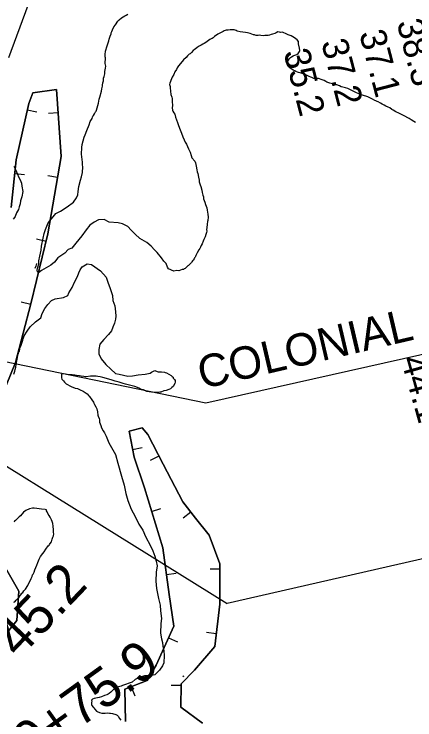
# Model space of a CAD drawing. Extents: x 3250478 to 3288318, y 788638 to 816472.
# Drawn here: x 3273689 to 3274716, y 795929 to 797739 of the extents above; entities that cross this region are included whole.
import ezdxf

# ---------------------------------------------------------------- set-up
doc = ezdxf.new("R2010")
doc.units = 0
for name, color, linetype in [('V-BORW-LINE', 7, 'Continuous'), ('V-RIVR-RANG', 7, 'Continuous'), ('V-SITE-VEGE', 7, 'Continuous'), ('V-SURV-IDEN', 7, 'Continuous'), ('V-TOPO-SHOR', 7, 'Continuous'), ('V-UTIL-IDEN', 7, 'Continuous'), ('V-UTIL-LINE', 7, 'Continuous')]:
    doc.layers.add(name, color=color, linetype=linetype)

msp = doc.modelspace()

# ---------------------------------------------------------------- linework, layer by layer
at = {"layer": 'V-BORW-LINE'}
for p, q in [((3273722.7, 797493.7), (3273747.1, 797488.3)), ((3273801.5, 797485.7), (3273776.6, 797484)), ((3273690.4, 797330.4), (3273715.3, 797327.9)), ((3273800.3, 797320.2), (3273775.6, 797324.5)), ((3273770.6, 797156.3), (3273746.3, 797162.2)), ((3273731.4, 796994.4), (3273707.2, 797000.8)), ((3273992.5, 796623.1), (3274017, 796627.8)), ((3274059.7, 796606), (3274037.4, 796594.6)), ((3274041.3, 796464), (3274065.2, 796471.3)), ((3274142.1, 796461.8), (3274122.4, 796446.4)), ((3274216.3, 796316.3), (3274191.3, 796316.3)), ((3274079.3, 796302.3), (3274104.1, 796305.8)), ((3274207, 796150.3), (3274182.2, 796153.4)), ((3274084.9, 796139.9), (3274107.7, 796129.6)), ((3273988.8, 796014.5), (3273998, 795991.2)), ((3274116.6, 796017.3), (3274091.6, 796017.4))]:
    msp.add_line(p, q, dxfattribs=at)
for points in [[(3273681.4, 797243.3), (3273694, 797365.4), (3273726.3, 797510), (3273736.7, 797536.9), (3273797.2, 797545.5), (3273809.5, 797373.7), (3273775.2, 797175.4), (3273731.7, 796995.8), (3273692.3, 796846.1), (3273611.9, 796649.8)], [(3273611.9, 796649.8), (3273692.3, 796846.1), (3273731.7, 796995.8), (3273775.2, 797175.4), (3273809.5, 797373.7), (3273797.2, 797545.5), (3273736.7, 797536.9), (3273726.3, 797510), (3273694, 797365.4), (3273681.4, 797243.3)], [(3273974.3, 795925.1), (3273972.9, 796008.2), (3274029.6, 796030.5), (3274053.2, 796070), (3274098.3, 796169.4), (3274086.5, 796251.3), (3274069.7, 796370.9), (3274022.9, 796524.3), (3273996.3, 796603.1), (3273983.5, 796670.1), (3274017.4, 796678.1), (3274031.2, 796661.4), (3274070.4, 796585.3), (3274121.2, 796488.6), (3274153.8, 796446.9), (3274188.5, 796402.7), (3274216.2, 796329.5), (3274216.4, 796226.4), (3274202.9, 796117.5), (3274151.1, 796056.9), (3274116.6, 796022.2), (3274116.3, 795962.1), (3274171.8, 795920.7)], [(3274171.8, 795920.7), (3274116.3, 795962.1), (3274116.6, 796022.2), (3274151.1, 796056.9), (3274202.9, 796117.5), (3274216.4, 796226.4), (3274216.2, 796329.5), (3274188.5, 796402.7), (3274153.8, 796446.9), (3274121.2, 796488.6), (3274070.4, 796585.3), (3274031.2, 796661.4), (3274017.4, 796678.1), (3273983.5, 796670.1), (3273996.3, 796603.1), (3274022.9, 796524.3), (3274069.7, 796370.9), (3274086.5, 796251.3), (3274098.3, 796169.4), (3274053.2, 796070), (3274029.6, 796030.5), (3273972.9, 796008.2), (3273974.3, 795925.1)], [(3273572.4, 796286.6), (3273659.7, 796331), (3273700.8, 796259.8), (3273695.7, 796184.2), (3273594.8, 796059.1), (3273507.5, 796010.6), (3273449.4, 795984.8), (3273394.4, 795929.6), (3273440.3, 795868.5)], [(3273594.8, 796059.1), (3273695.7, 796184.2), (3273700.8, 796259.8), (3273659.7, 796331)]]:
    msp.add_lwpolyline(points, dxfattribs=at)
at = {"layer": 'V-SITE-VEGE'}
for points in [[(3273738.5, 797801.5), (3273674.5, 797627.2)], [(3273948.3, 797711.8), (3273954.4, 797720.6), (3273957.7, 797724.4), (3273964.4, 797729.4), (3273972.3, 797734.3), (3273975.6, 797736.2), (3273980.3, 797739.2)], [(3274055.8, 797127.9), (3274048.2, 797134.6), (3274039.7, 797144), (3274029.3, 797153.5), (3274011.2, 797163.9), (3273998.9, 797174.4), (3273988.5, 797184.8), (3273980, 797194.3), (3273966.7, 797200.9), (3273955.3, 797203.8), (3273932.6, 797205.7), (3273919.3, 797212.3), (3273905.1, 797211.4), (3273893.7, 797205.7), (3273883.3, 797198.1), (3273873.8, 797185.8), (3273862.5, 797170.6), (3273847.3, 797151.6), (3273836.9, 797139.3), (3273827.4, 797135.5), (3273818.9, 797126), (3273800.9, 797113.7), (3273792.4, 797103.3), (3273782.9, 797095.7), (3273759.2, 797081.5), (3273751.6, 797075.8), (3273748.8, 797078.6), (3273747.8, 797082.4), (3273749.7, 797090), (3273752.6, 797098.5), (3273752.6, 797106.1), (3273754.4, 797118.4), (3273758.2, 797133.6), (3273759.2, 797144), (3273763, 797164.9), (3273765.8, 797176.3), (3273769.6, 797186.7), (3273776.2, 797203.8), (3273788.6, 797218.9), (3273796.1, 797227.5), (3273807.5, 797234.1), (3273824.6, 797244.5), (3273840.7, 797256.9), (3273848.3, 797268.2), (3273852.1, 797275.8), (3273853, 797284.4), (3273854.9, 797296.7), (3273859, 797313.1), (3273861.8, 797321.7), (3273864.1, 797332.6), (3273864.6, 797347.5), (3273864.1, 797352.7), (3273864.3, 797359.2), (3273861.8, 797380), (3273862.3, 797396.9), (3273863.2, 797404.6), (3273866.1, 797414.3), (3273868.3, 797423.3), (3273871.1, 797429.7), (3273875.4, 797440.5), (3273881, 797455.3), (3273883.9, 797463.6), (3273888.7, 797471.2), (3273890.1, 797474.4), (3273890.8, 797477), (3273892.2, 797478.9), (3273894.9, 797483.3), (3273897.7, 797488.4), (3273899, 797490.3), (3273899.7, 797492.9), (3273904.8, 797510.3), (3273907.1, 797520.5), (3273908.6, 797526.3), (3273913, 797541.1), (3273913.8, 797547.6), (3273915.3, 797554.6), (3273915.4, 797557.2), (3273916.3, 797563), (3273917.7, 797568.2), (3273917.9, 797574.7), (3273919.4, 797579.1), (3273920.9, 797585.6), (3273921.7, 797592), (3273923.3, 797600.4), (3273923.5, 797605.6), (3273922.4, 797612.1), (3273922.9, 797627), (3273922.3, 797629), (3273922.5, 797635.4), (3273923.4, 797643.8), (3273927.1, 797658), (3273929.9, 797665.7), (3273931.4, 797670.2), (3273932.2, 797674.7), (3273935, 797682.4), (3273937.2, 797688.8), (3273937.9, 797691.3), (3273939.3, 797694.5), (3273940.7, 797698.4), (3273944.8, 797706), (3273948.3, 797711.8)], [(3274452.2, 797576.5), (3274449.1, 797577.6), (3274444.8, 797579), (3274440.1, 797581.6), (3274436.4, 797583.1), (3274433.6, 797583.9), (3274429.6, 797585.9), (3274424.3, 797587.6), (3274421.8, 797588.1), (3274417.8, 797589.5), (3274414.7, 797590.4), (3274410.4, 797592.1), (3274407.9, 797593.2), (3274404.2, 797595.2), (3274400.7, 797597.9), (3274396.1, 797600.5), (3274394.2, 797602.3), (3274391.4, 797604.3), (3274390.1, 797606.1), (3274388.8, 797609.5), (3274387.4, 797614), (3274388.6, 797615.9), (3274391.8, 797620.6), (3274394.7, 797625.3), (3274397.4, 797627.8), (3274400.1, 797629.4), (3274404, 797631.7), (3274406.1, 797632.9), (3274413.4, 797635.6), (3274416.4, 797638.1), (3274419.9, 797643.5), (3274420.7, 797645.9), (3274420.6, 797651.4), (3274417.8, 797663), (3274417.7, 797665.1), (3274417.3, 797669.1), (3274414.4, 797672.7), (3274407.2, 797678), (3274399.1, 797682.9), (3274396, 797684), (3274391.4, 797686), (3274384.2, 797688.9), (3274380.2, 797690.6), (3274376.8, 797692.3), (3274371.3, 797692.2), (3274368.8, 797692.7), (3274364.5, 797693.5), (3274360, 797691.2), (3274356.7, 797689.6), (3274351.2, 797687.9), (3274347.6, 797686.3), (3274343.4, 797685.2), (3274340.3, 797684.5), (3274336, 797684.1), (3274333.6, 797683.7), (3274331.2, 797683.9), (3274327.8, 797683.5), (3274321.4, 797683.9), (3274317.7, 797684.8), (3274314, 797684.3), (3274309.4, 797684.5), (3274306.7, 797684.7), (3274304.5, 797685.6), (3274302, 797686.1), (3274293.7, 797689), (3274286.6, 797691.2), (3274282.1, 797691.9), (3274267.9, 797693.7), (3274260.2, 797695.2), (3274258.3, 797696.6), (3274253.2, 797698.7), (3274242.8, 797699), (3274237.6, 797697.9), (3274232.4, 797697.4), (3274227.1, 797695.7), (3274224.5, 797694.4), (3274217.9, 797690.8), (3274211.3, 797687.7), (3274202.7, 797681.5), (3274198.7, 797678.4), (3274196.1, 797676.6), (3274194.1, 797676), (3274190.8, 797673.5), (3274186.8, 797671), (3274180.2, 797666.1), (3274176.2, 797663.6), (3274172.2, 797661.8), (3274168.3, 797659.3), (3274161.7, 797656.3), (3274157, 797652.5), (3274150.4, 797647.6), (3274147.7, 797645.7), (3274143.7, 797640.6), (3274139.7, 797637.5), (3274137.7, 797636.3), (3274133, 797631.9), (3274129.7, 797627.5), (3274123, 797621.9), (3274119.6, 797617.4), (3274110.2, 797606.1), (3274106.8, 797601)], [(3274106.8, 797601), (3274104.7, 797597.2), (3274100.6, 797590.8), (3274097.8, 797584.4), (3274093.7, 797577.4), (3274092.2, 797572.9), (3274088, 797562.1), (3274087.3, 797558.8), (3274088.4, 797553.6), (3274088.9, 797549.7), (3274090.3, 797532.8), (3274093.3, 797525.6), (3274093.9, 797522.3), (3274094.3, 797515.2), (3274094.6, 797504.8), (3274093.8, 797499), (3274094.8, 797492.5), (3274095.4, 797490.5), (3274097.9, 797485.9), (3274100.4, 797482.6), (3274102.7, 797474.7), (3274105.1, 797468.2), (3274107.4, 797461), (3274109.8, 797453.1), (3274114, 797441.9), (3274118.2, 797433.4), (3274121.2, 797424.2), (3274124.8, 797416.3), (3274127.2, 797410.4), (3274130.3, 797405.1), (3274135.7, 797393.3), (3274140, 797385.4), (3274143, 797376.8), (3274144.7, 797370.3), (3274152.2, 797362.3), (3274153.4, 797357.7), (3274155.1, 797349.2), (3274156.7, 797340.1), (3274157.8, 797334.9), (3274159.6, 797330.3), (3274161.3, 797321.2), (3274163, 797313.3), (3274163.5, 797308.8), (3274165.8, 797301.6), (3274167.6, 797297), (3274169.9, 797287.8), (3274171, 797281.9), (3274171.6, 797278), (3274172.8, 797274.8), (3274173.9, 797270.2), (3274174.4, 797265.6), (3274177.4, 797257.1), (3274179.1, 797251.2), (3274182.7, 797242), (3274183.8, 797236.2), (3274185.4, 797225.7), (3274185.9, 797218.6), (3274185.6, 797209.5), (3274184.8, 797207), (3274184, 797200.5), (3274183, 797190.8), (3274182.3, 797186.9), (3274182.8, 797182.4), (3274182, 797179.2), (3274179.9, 797174.1), (3274178.4, 797168.3), (3274174.9, 797161.2), (3274173.5, 797156.8), (3274170.7, 797149.7), (3274168, 797145.3), (3274166.5, 797141.4), (3274164.5, 797137.6), (3274162.4, 797134.4), (3274158.3, 797126.8), (3274156.2, 797123.6), (3274154.8, 797119.8), (3274153.5, 797117.9), (3274152.7, 797115.9), (3274151.4, 797114), (3274150, 797111.5), (3274147.3, 797108.3), (3274146, 797106.4), (3274144.6, 797103.9), (3274143.2, 797102), (3274139.9, 797098.8), (3274135.9, 797094.4), (3274133.9, 797093.2), (3274127.2, 797086.9), (3274124.5, 797085.7), (3274122.6, 797084.5), (3274119.3, 797084), (3274110.8, 797081), (3274105.6, 797081.2), (3274098.4, 797080.1), (3274097.8, 797080.1), (3274084.2, 797086.2), (3274082.3, 797090), (3274078.5, 797099.5), (3274072.8, 797105.2), (3274066.2, 797113.7), (3274055.8, 797127.9)], [(3274717.6, 797460.8), (3274712.9, 797463.5), (3274706.3, 797467.5), (3274701, 797471.1), (3274687, 797479.2), (3274681.7, 797481.8), (3274675.2, 797484.7), (3274667.2, 797488.7), (3274660.3, 797492.5), (3274657.2, 797494.8), (3274651.6, 797498.3), (3274647.8, 797500.1), (3274641.6, 797503.2), (3274637.6, 797505.6), (3274631.7, 797508.4), (3274627.9, 797510.8), (3274622, 797513.7), (3274618.9, 797515.1), (3274616.2, 797516.2), (3274613.7, 797517.1), (3274607.5, 797520.6), (3274595.3, 797526.9), (3274582, 797531.4), (3274574.3, 797533.3), (3274563.2, 797538.5), (3274555.7, 797542.6), (3274544.5, 797548.1), (3274538, 797550), (3274531.6, 797551.3), (3274526.9, 797552.7), (3274522.3, 797555), (3274515.5, 797557.6), (3274511.8, 797558.7), (3274508.1, 797558.9), (3274504.4, 797560), (3274498.2, 797561.7), (3274495.4, 797562.5), (3274490.5, 797564.5), (3274487.4, 797566.5), (3274483.3, 797568.6), (3274481.2, 797569.4), (3274478.7, 797570.6), (3274475.9, 797571.4), (3274471.6, 797573.1), (3274468.8, 797573.6), (3274464.8, 797573.8), (3274459.6, 797573.7), (3274456.8, 797574.2), (3274452.2, 797576.5)], [(3273687.7, 797348.7), (3273693.2, 797338.8), (3273696.8, 797330.3), (3273701, 797319.7), (3273704.7, 797313.8), (3273707.7, 797305.3), (3273708.7, 797298.1), (3273711.5, 797283.8), (3273708.5, 797270.9)], [(3273708.5, 797270.9), (3273705.6, 797260), (3273704, 797252.2), (3273701.8, 797244.5), (3273699.7, 797238.1), (3273694.9, 797229.8), (3273691.3, 797220.2), (3273689.9, 797217.7), (3273686.6, 797213.3)], [(3273857.7, 797083.3), (3273863.4, 797090.9), (3273875.7, 797098.5), (3273887.1, 797096.6), (3273909.9, 797080.5), (3273925, 797064.4), (3273928.8, 797052.1), (3273935.4, 797035.9), (3273941.1, 797017.9), (3273942.1, 797004.7), (3273946.8, 796991.4), (3273948.7, 796975.3), (3273949.7, 796964.8), (3273948.7, 796957.2), (3273945.9, 796946.8), (3273942.1, 796936.4), (3273938.3, 796926.9), (3273930.7, 796917.4), (3273918.4, 796905.1), (3273908.9, 796892.8), (3273906.1, 796879.5), (3273906.1, 796868.1), (3273911.8, 796854.8), (3273924.1, 796840.6), (3273936.4, 796828.3), (3273948.7, 796817.9), (3273958.2, 796816), (3273980, 796810.3), (3273992.3, 796811.2), (3274006.5, 796814.1), (3274024.5, 796816), (3274037.8, 796818.8), (3274040.6, 796820.7), (3274049.1, 796825.4), (3274055.4, 796822.4)], [(3273688, 796815.8), (3273690.9, 796823.5), (3273691.7, 796828), (3273693.2, 796833.8), (3273694, 796840.3), (3273698, 796864.1), (3273699.4, 796866.7), (3273700.9, 796873.1), (3273702.3, 796875), (3273703.7, 796880.2), (3273704.5, 796884.7), (3273705.9, 796887.2), (3273707.4, 796893), (3273710.9, 796903.3), (3273711.7, 796906.5), (3273714.5, 796914.2), (3273722.2, 796926), (3273729.8, 796937.3), (3273744, 796949.7), (3273757.3, 796960.1), (3273761.1, 796971.5), (3273767.7, 796983.8), (3273775.3, 796994.2), (3273784.8, 797004.7), (3273794.2, 797009.4), (3273815.1, 797012.2), (3273826.5, 797017.9), (3273829.3, 797024.6), (3273837.8, 797037.8), (3273843.5, 797052.1), (3273851.1, 797066.3), (3273854.9, 797075.8), (3273857.7, 797083.3)], [(3274055.4, 796822.4), (3274058.4, 796822.1), (3274066.2, 796821.8), (3274073.9, 796820.9), (3274075.8, 796820.2), (3274079, 796819.5), (3274091.1, 796812.6), (3274094.3, 796809.9), (3274096.2, 796807.9), (3274096.8, 796805.9), (3274099.9, 796802), (3274101.7, 796799.3), (3274101.6, 796795.4), (3274100.8, 796791.5), (3274096.1, 796784.6), (3274093.4, 796781.4), (3274089.4, 796778.3), (3274085.4, 796776.5), (3274078.2, 796774.1), (3274072.4, 796773), (3274064.5, 796770), (3274061.9, 796769.5), (3274056, 796769), (3274041.1, 796769.5), (3274034.7, 796770.3), (3274028.9, 796771.8), (3274020.6, 796775.3), (3274015.4, 796776.8), (3274009, 796779.6), (3273998.2, 796783.8), (3273991.7, 796786), (3273984.7, 796787.5), (3273974.4, 796790.4), (3273968.6, 796791.9), (3273957.7, 796795.5), (3273948.1, 796797.8), (3273937.8, 796801.3), (3273915.9, 796807.2), (3273909.5, 796808.7), (3273903.1, 796809.6), (3273899.2, 796810.3), (3273884.3, 796810.8), (3273873.2, 796809.2), (3273870.6, 796809.3), (3273867.4, 796810.1), (3273861, 796810.9), (3273856.5, 796811.7), (3273848.7, 796812.6), (3273844.8, 796813.4), (3273837.7, 796814.3), (3273829.3, 796814.5), (3273820.3, 796816.1), (3273814.5, 796816.3), (3273810.6, 796815.8), (3273810.2, 796806.1), (3273811.5, 796803.4), (3273814, 796800.8), (3273815.2, 796798.8), (3273817.7, 796795.5), (3273822.1, 796790.8), (3273834.8, 796783.9), (3273845.1, 796780.3), (3273850.9, 796778.8), (3273857.9, 796775.4), (3273865.5, 796771.9), (3273876.3, 796765.1), (3273880.7, 796760.4), (3273882, 796758.4), (3273888.2, 796750.4), (3273892.5, 796744.4), (3273893.1, 796741.8), (3273894.9, 796737.9), (3273898.6, 796731.9), (3273901, 796726.7), (3273902.8, 796719.5), (3273903.8, 796711), (3273904.3, 796707.8), (3273906.7, 796701.9), (3273907.3, 796698.6), (3273907.7, 796693.4), (3273907.7, 796691.4), (3273908.3, 796691.4), (3273909.5, 796688.8), (3273911.3, 796684.2), (3273913.1, 796678.3), (3273916.7, 796670.4), (3273920.4, 796665.1), (3273924.7, 796656.5), (3273931.3, 796640.1), (3273948.4, 796610), (3273954.5, 796587.8), (3273964.4, 796554.6), (3273970.5, 796531.2), (3273975.4, 796510.3), (3273980.3, 796491.8), (3273989, 796469.6), (3273998.8, 796451.2), (3274008.6, 796431.5), (3274018.5, 796415.5), (3274025.9, 796399.5), (3274038.2, 796376.1)], [(3273688, 796231.1), (3273690.7, 796232.3), (3273694, 796236.1), (3273696.7, 796238.6), (3273699.4, 796241.8), (3273701.4, 796243.7), (3273704.1, 796248.1), (3273706.2, 796250), (3273708.9, 796254.5), (3273710.9, 796256.3), (3273713.6, 796260.1), (3273717.6, 796264.5), (3273724.4, 796274), (3273732.8, 796291.9), (3273734.9, 796297), (3273736.3, 796301.5), (3273737.7, 796303.4), (3273740.4, 796308.5), (3273741.9, 796314.3), (3273746.9, 796326.5), (3273749.7, 796332.9), (3273753.2, 796341.8), (3273756.6, 796348.2), (3273762.1, 796355.8), (3273766.1, 796360.2), (3273770.2, 796367.2), (3273776.3, 796375.4), (3273778.3, 796377.3), (3273779.7, 796379.2), (3273781, 796381.8), (3273784.4, 796386.2), (3273785.2, 796389.4), (3273786.6, 796392.6), (3273788, 796397.8), (3273789.5, 796401.6), (3273790.3, 796406.1), (3273789.7, 796410), (3273790, 796417.1), (3273789, 796426.2), (3273787.9, 796432.8), (3273786.1, 796438), (3273784.9, 796442.6), (3273781.9, 796447.2), (3273781.3, 796449.2), (3273778.8, 796453.8), (3273776.3, 796457.1), (3273773.9, 796463), (3273772.1, 796465.7), (3273771.5, 796467.7), (3273768.3, 796469), (3273759.2, 796469.3), (3273752.8, 796470.8), (3273747, 796471.7), (3273739.9, 796472.6), (3273736, 796472.7), (3273728.2, 796471), (3273718.9, 796466.1), (3273713, 796461.8), (3273705.5, 796452.9), (3273701.6, 796449.8), (3273694.9, 796443.5), (3273692.2, 796440.4), (3273690.2, 796439.1), (3273688.8, 796436.6)], [(3274038.2, 796376.1), (3274044.3, 796362.6), (3274049.2, 796349), (3274052.9, 796336.7), (3274055.4, 796324.4), (3274052.9, 796308.4), (3274051.7, 796285), (3274054.1, 796266.6), (3274059.1, 796240.7), (3274062.8, 796223.5), (3274064, 796208.7), (3274066.4, 796189), (3274065.2, 796176.7), (3274064, 796152.1), (3274066.4, 796137.3), (3274068.9, 796127.5), (3274070.1, 796118.9), (3274072.6, 796106.6), (3274073.8, 796094.2), (3274072.6, 796075.8), (3274068.9, 796068.4), (3274061.5, 796057.3), (3274052.9, 796048.7), (3274049.2, 796045), (3274036.9, 796042.6), (3274023.4, 796042.6), (3274007.4, 796037.6), (3273998.8, 796032.7), (3273991.4, 796026.5), (3273966.5, 796017.7), (3273963.1, 796016.2), (3273953.3, 796013.2), (3273948.7, 796010.8), (3273946, 796009.6), (3273943.4, 796007.1), (3273941.4, 796005.8), (3273939.3, 796002.7), (3273936.7, 796000.2), (3273932.7, 795997), (3273930, 795995.8), (3273926.7, 795994), (3273920.2, 795991.6), (3273913, 795988.6), (3273906.4, 795986.9), (3273902.5, 795986.3), (3273894, 795984), (3273890.1, 795982.2), (3273887.4, 795979.7), (3273888, 795977.1), (3273887.2, 795973.9), (3273887.1, 795969.3), (3273888.3, 795966.7), (3273891.4, 795962.1), (3273893.2, 795960.1), (3273895.7, 795956.7), (3273900.1, 795952.1), (3273902, 795951.3), (3273907.8, 795948.6), (3273913.6, 795947.1), (3273922.6, 795946.8), (3273928.5, 795947.3), (3273933.6, 795946.4), (3273936.2, 795946.4), (3273940.7, 795945.6), (3273949.8, 795943.3), (3273952.9, 795941.9), (3273955.5, 795939.3), (3273959.2, 795933.3), (3273962.2, 795928.7)]]:
    msp.add_lwpolyline(points, dxfattribs=at)
at = {"layer": 'V-TOPO-SHOR'}
for points in [[(3273745.9, 797099.6), (3273744.2, 797092.9), (3273742.2, 797087)], [(3274122.6, 796041.9), (3274120.8, 796040.9), (3274123.8, 796042.3), (3274122.6, 796041.9)]]:
    msp.add_lwpolyline(points, dxfattribs=at)
at = {"layer": 'V-UTIL-LINE'}
for points in [[(3274180.3, 796742), (3278434.3, 797696.7), (3279181.3, 797847.9), (3280704.9, 797706.3), (3281577.3, 797678.6)], [(3271779.1, 797708), (3272434.5, 797439.4), (3273094.7, 796979.4), (3273232.3, 796851.7), (3274234.6, 796227.9)], [(3281615.2, 797623.2), (3280692.5, 797638.3), (3280463.2, 797631.9), (3278519.4, 797207.6), (3274234.6, 796227.9)], [(3273113.5, 796962.2), (3274180.3, 796742)]]:
    msp.add_lwpolyline(points, dxfattribs=at)

# ---------------------------------------------------------------- texts
at = {"layer": 'V-RIVR-RANG'}
for s, rotation, p in [('38.3', 284.5883, (3274668.9, 797717.7)), ('37.1', 284.5883, (3274572.8, 797690)), ('37.2', 284.5883, (3274475.5, 797666.8)), ('35.2', 284.5883, (3274378.7, 797641.4)), ('44.1', 285.7783, (3274679.3, 796853.6))]:
    msp.add_text(s, height=67, rotation=rotation, dxfattribs=at).set_placement(p)
at = {"layer": 'V-SURV-IDEN'}
for s, rotation, p in [('2429+45.2', 46.4197, (3273442.4, 795811.9)), ('2430+75.9', 35.7281, (3273551.4, 795688.2))]:
    msp.add_text(s, height=100, rotation=rotation, dxfattribs=at).set_placement(p)
at = {"layer": 'V-UTIL-IDEN'}
msp.add_text('COLONIAL', height=83, rotation=13.1397, dxfattribs=at).set_placement((3274170.3, 796777.3))

doc.saveas('drawing.dxf')
